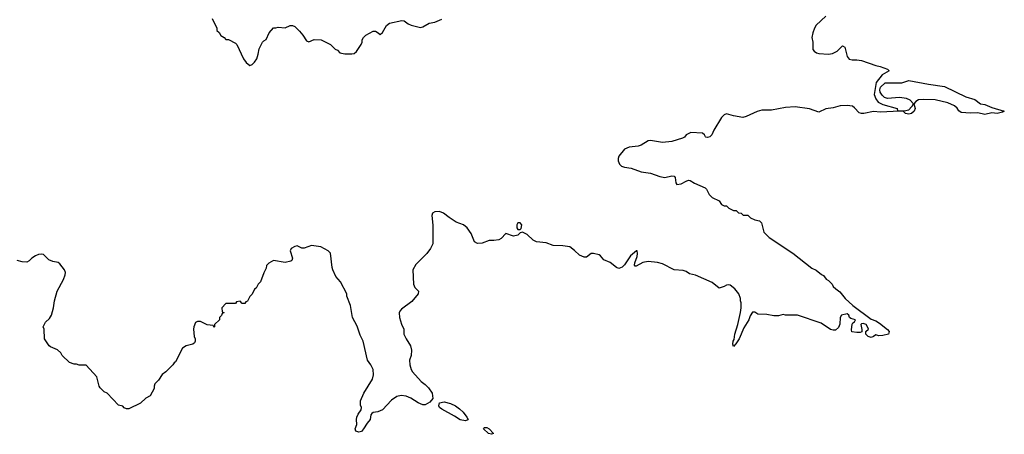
# Model space of a CAD drawing. Header units: inches. Extents: x 2293880 to 2522759, y 823965 to 1006879.
# Tile 274 of 325: x 2469470 to 2477774, y 833324 to 836820. Entities that reach past the tile are written whole.
import ezdxf

# ---------------------------------------------------------------- set-up
doc = ezdxf.new("R2010")
doc.units = ezdxf.units.IN
doc.header["$MEASUREMENT"] = 0
doc.layers.add('C4863', color=7, linetype='Continuous')
doc.layers.add('C4873', color=7, linetype='Continuous')

msp = doc.modelspace()

# ---------------------------------------------------------------- linework, layer by layer
at = {"layer": 'C4863', "color": 5, "elevation": 80}
msp.add_lwpolyline([(2470000, 833907.2), (2469971.6, 833908.4), (2469950, 833915.3), (2469930, 833915.3), (2469890, 833928.7), (2469828, 833990), (2469818, 834010), (2469790, 834038), (2469730, 834061.2), (2469719, 834070), (2469678, 834130), (2469675.3, 834210), (2469668.8, 834231.2), (2469688, 834270), (2469720.4, 834299.6), (2469738, 834330), (2469755.3, 834390), (2469764, 834450), (2469785.2, 834530), (2469839.3, 834630), (2469852.7, 834670), (2469856, 834690), (2469849.3, 834710), (2469810, 834761.2), (2469793.8, 834773.8), (2469750, 834780.5), (2469716.4, 834796.4), (2469670, 834839), (2469650, 834844), (2469630, 834841.2), (2469604.7, 834830), (2469571.3, 834810), (2469550, 834788), (2469530, 834775.3), (2469490, 834778), (2469450, 834789)], dxfattribs=at)
at = {"layer": 'C4873', "color": 5, "elevation": 80}
for points in [[(2476270, 836848.7), (2476186.9, 836773.1), (2476173, 836750), (2476159.1, 836710), (2476150.6, 836670), (2476159.1, 836630), (2476160.5, 836570), (2476170, 836554.8), (2476190, 836540.4), (2476210, 836536.4), (2476290, 836530.4), (2476323.8, 836536.2), (2476364.9, 836555.1), (2476410, 836600.7), (2476427.7, 836587.7), (2476447.7, 836510), (2476466.6, 836486.6), (2476490, 836480.7), (2476530, 836482.8), (2476570, 836474.8), (2476690, 836434), (2476726.4, 836426.4), (2476790, 836402), (2476802, 836390), (2476744.2, 836355.8), (2476693.1, 836290), (2476677.6, 836190), (2476690, 836153.4), (2476710, 836124.9), (2476750, 836105.3), (2476871.3, 836070), (2476872.7, 836052.7), (2476930, 836052.7), (2476970, 836060.7), (2476990, 836086), (2476998, 836090), (2477008.7, 836110), (2476980.3, 836140.3), (2476950, 836156.4), (2476890, 836163.1), (2476790, 836156), (2476764.8, 836164.8), (2476744.1, 836184.1), (2476727.1, 836210), (2476725.1, 836230), (2476729.6, 836250), (2476770, 836287.8), (2476910, 836287.9), (2476970, 836306.4), (2477135.1, 836275.1), (2477270, 836256.9), (2477450, 836170.3), (2477525.8, 836145.8), (2477574, 836110), (2477610, 836104.7), (2477670, 836081), (2477774, 836050), (2477759.6, 836040.4), (2477714, 836030), (2477670, 836035.3), (2477610, 836020.9), (2477550, 836034), (2477487.5, 836032.5), (2477410, 836038.4), (2477390, 836052.3), (2477375.5, 836075.5), (2477354.2, 836094.2), (2477297.8, 836117.8), (2477190, 836143.1), (2477093.3, 836146.7), (2477050, 836143.1), (2477026.8, 836130), (2477010.7, 836110), (2477022.8, 836070), (2477014.8, 836050), (2476990.3, 836029.7), (2476970, 836024.5), (2476942, 836030), (2476924.7, 836044.7), (2476889.6, 836049.6), (2476730, 836040.4), (2476670, 836045.1), (2476590, 836029.5), (2476570, 836029.5), (2476550, 836034.5), (2476510, 836078), (2476493.2, 836090), (2476450, 836096.3), (2476390, 836093.3), (2476330, 836077), (2476270, 836069.4), (2476210, 836041.2), (2476130, 836068.7), (2476010, 836086.6), (2475930, 836078.9), (2475810, 836056.9), (2475730, 836058), (2475690, 836047.3), (2475596.7, 836003.3), (2475570, 835995.1), (2475489.6, 836009.6), (2475430, 836026.6), (2475410, 836018), (2475390, 835995.1), (2475323, 835890), (2475307.3, 835850), (2475290, 835832.7), (2475270, 835827), (2475258, 835830), (2475252.7, 835832.7), (2475245.2, 835850), (2475230, 835862.7), (2475130, 835869.2), (2475091.3, 835850), (2475078, 835830), (2475059.9, 835820.1), (2474970, 835792.3), (2474890, 835785.6), (2474790, 835800.9), (2474770, 835799.3), (2474710, 835762.7), (2474685.2, 835754.8), (2474610, 835745.2), (2474570.7, 835729.3), (2474522, 835670), (2474518, 835650), (2474518, 835630), (2474530, 835602), (2474546.4, 835586.4), (2474570, 835576), (2474627.5, 835567.5), (2474710, 835537.3), (2474790, 835527.3), (2474870, 835497.3), (2474910, 835490.8), (2474970, 835502.8), (2474990, 835501), (2474998.8, 835490), (2475004.9, 835444.9), (2475011.2, 835431.2), (2475050, 835434.8), (2475090, 835458.8), (2475110, 835466), (2475124.7, 835464.7), (2475162, 835442), (2475250, 835402), (2475262, 835390), (2475285.4, 835345.4), (2475310, 835322), (2475370, 835292), (2475390, 835262), (2475410, 835252), (2475430.9, 835250.9), (2475450, 835232), (2475490, 835212), (2475514, 835210), (2475532, 835192), (2475554, 835190), (2475572.7, 835172.7), (2475611.2, 835171.2), (2475634, 835150), (2475670, 835132), (2475710, 835124.7), (2475726.4, 835106.4), (2475747.3, 835030), (2475790, 834982.8), (2475990, 834850.6), (2476150, 834726), (2476187.1, 834707.1), (2476231.2, 834671.2), (2476250, 834662), (2476271.3, 834631.3), (2476290, 834622), (2476322, 834590), (2476332, 834570), (2476352, 834550), (2476386.4, 834526.4), (2476431.3, 834470), (2476496, 834410), (2476650, 834294), (2476690, 834280.3), (2476722, 834262), (2476790, 834207.7), (2476803.8, 834190), (2476798, 834170), (2476750, 834156.9), (2476716, 834156), (2476690, 834162), (2476670, 834148), (2476650, 834142), (2476626, 834150), (2476606, 834170), (2476606, 834190), (2476628, 834210), (2476620.9, 834230), (2476608.7, 834250), (2476582.5, 834257.5), (2476570, 834257.2), (2476562.8, 834250), (2476572.7, 834207.3), (2476572.7, 834187.3), (2476558, 834182), (2476530, 834182), (2476489, 834189), (2476485.2, 834205.2), (2476490, 834252), (2476496.5, 834263.5), (2476510, 834272), (2476519, 834290), (2476481, 834301), (2476469.7, 834309.7), (2476463.6, 834330), (2476450, 834339.7), (2476401.6, 834330), (2476390.3, 834310), (2476386.8, 834253.2), (2476375.3, 834224.7), (2476350, 834202), (2476330, 834202), (2476309.4, 834209.4), (2476230, 834262), (2476030, 834328), (2475930, 834328.7), (2475910, 834335.3), (2475870, 834322), (2475830, 834322), (2475770, 834334), (2475696.4, 834336.4), (2475670, 834354), (2475650, 834355.3), (2475630, 834322), (2475620.5, 834290), (2475576.7, 834223.3), (2475537.6, 834130), (2475510, 834086), (2475490, 834064), (2475484.9, 834084.9), (2475487.6, 834110), (2475494.9, 834125.1), (2475500.5, 834170), (2475527, 834250), (2475549.3, 834350), (2475555.1, 834390), (2475554, 834434), (2475548, 834450), (2475548.7, 834470), (2475535.3, 834510), (2475502, 834550), (2475461.5, 834581.5), (2475450, 834586), (2475430, 834582.7), (2475410, 834569.3), (2475370, 834555.3), (2475310, 834604), (2475170, 834666), (2475118, 834678), (2475090, 834697.2), (2475066.3, 834706.3), (2474990, 834712.3), (2474890, 834760.7), (2474850, 834772), (2474770, 834782), (2474726.6, 834773.4), (2474670, 834741.2), (2474662, 834742), (2474655.3, 834750), (2474657, 834770), (2474676.5, 834823.5), (2474680.5, 834850), (2474678, 834870), (2474671.8, 834871.8), (2474621.5, 834830), (2474570, 834753.6), (2474550, 834733.6), (2474523.7, 834723.7), (2474502, 834730), (2474450, 834773.2), (2474396.5, 834796.5), (2474369.4, 834829.4), (2474356.6, 834836.6), (2474310, 834849.6), (2474290.5, 834849.5), (2474250, 834817.2), (2474230, 834819), (2474190, 834835.3), (2474150, 834875.3), (2474110, 834904), (2474050, 834912.7), (2473970, 834916), (2473910, 834938), (2473830, 834946), (2473800.1, 834960.1), (2473749, 835010), (2473710, 835029.2), (2473690, 835024), (2473670, 835004.5), (2473635.5, 834995.5), (2473570, 835018), (2473530, 834974), (2473510, 834965.2), (2473470, 834957.2), (2473430, 834959), (2473370, 834937.2), (2473330, 834934), (2473307, 834947), (2473277.5, 835017.5), (2473244.1, 835064.1), (2473214, 835090), (2473150, 835112.7), (2473091.3, 835151.3), (2473044, 835190), (2473010, 835201.6), (2472970, 835200.9), (2472951, 835190), (2472944.9, 835170), (2472953.2, 835086.8), (2472953.4, 834930), (2472933.4, 834890), (2472904.9, 834850), (2472810, 834757), (2472784.9, 834710), (2472790.5, 834590.5), (2472803.4, 834563.4), (2472834.8, 834530), (2472831, 834510), (2472775.9, 834444.1), (2472690, 834379), (2472676.3, 834363.7), (2472670.6, 834349.4), (2472673.4, 834310), (2472690, 834252), (2472710.8, 834210), (2472710.7, 834170), (2472728.1, 834128.1), (2472764.7, 834070), (2472774.4, 834034.4), (2472770.8, 833990), (2472757.3, 833950), (2472759.1, 833910), (2472770.6, 833870), (2472782, 833850), (2472856.4, 833770), (2472890, 833745.7), (2472917.5, 833717.5), (2472949, 833670), (2472955, 833625), (2472930, 833595.4), (2472890, 833573.6), (2472870, 833571.6), (2472829.7, 833589.7), (2472769.2, 833630), (2472730, 833645.6), (2472688.6, 833651.4), (2472650, 833644.5), (2472606.4, 833613.6), (2472530, 833529.4), (2472490, 833513.2), (2472450.9, 833509.1), (2472439.8, 833500.2), (2472431, 833489), (2472426.8, 833450), (2472401.1, 833418.9), (2472370.8, 833370), (2472352.2, 833347.8), (2472330, 833343.7), (2472306, 833350), (2472298, 833370), (2472313.6, 833406.4), (2472309.3, 833449.3), (2472313.2, 833470), (2472324.5, 833495.5), (2472349.2, 833530), (2472352.7, 833550), (2472345.1, 833570), (2472345.6, 833605.6), (2472371.3, 833670), (2472446.6, 833790), (2472453.8, 833826.2), (2472451.8, 833870), (2472432.3, 833910), (2472403.7, 833950), (2472365.7, 834110), (2472341.4, 834161.4), (2472317.1, 834237.1), (2472277, 834310), (2472259.1, 834410), (2472229.5, 834490), (2472229.3, 834510), (2472175.1, 834610), (2472136.3, 834656.3), (2472112.3, 834710), (2472106, 834730), (2472092.3, 834852.3), (2472072.3, 834872.3), (2472010, 834904), (2471930, 834916), (2471870, 834894), (2471850, 834894), (2471810, 834914), (2471790, 834909.2), (2471761, 834890), (2471751, 834870), (2471771.3, 834810), (2471764.7, 834790), (2471756.3, 834783.7), (2471710, 834772), (2471610, 834788.7), (2471571.6, 834768.4), (2471552, 834748), (2471550, 834726), (2471530, 834686), (2471502, 834610), (2471482, 834590), (2471463.6, 834556.4), (2471451.6, 834548.4), (2471430, 834506), (2471410, 834486), (2471390, 834446), (2471378, 834442), (2471370, 834426), (2471347.3, 834427.3), (2471330, 834446), (2471298, 834442), (2471290, 834426), (2471210, 834426), (2471174, 834390), (2471178, 834358), (2471192.7, 834352.7), (2471192.7, 834347.3), (2471178, 834342), (2471172.7, 834327.3), (2471154, 834310), (2471154, 834290), (2471114, 834250), (2471114, 834230), (2471110, 834226), (2471102, 834242), (2471050, 834248), (2470994.6, 834274.6), (2470970, 834275.3), (2470951.6, 834268.4), (2470938, 834230), (2470936, 834210), (2470941, 834150), (2470951, 834130), (2470951, 834110), (2470943.5, 834096.5), (2470930, 834084), (2470874, 834070), (2470842, 834050), (2470783.6, 833936.4), (2470771.6, 833928.4), (2470762, 833910), (2470702, 833850), (2470670.9, 833829.1), (2470639.8, 833780.2), (2470611.2, 833748.8), (2470604.7, 833730), (2470604.7, 833710), (2470570, 833648), (2470534, 833630), (2470490, 833588), (2470390, 833538), (2470370, 833538), (2470350, 833548), (2470340.4, 833560.4), (2470304, 833570), (2470208, 833670), (2470183.2, 833683.2), (2470150, 833715.3), (2470139, 833730), (2470122, 833810), (2470030, 833906), (2470000, 833907.2)], [(2471094, 836830), (2471132, 836750), (2471132, 836730), (2471151.2, 836711.2), (2471165.4, 836685.4), (2471194, 836670), (2471210, 836654), (2471230, 836652), (2471290, 836622), (2471302, 836610), (2471358, 836490), (2471379.6, 836459.6), (2471410, 836434), (2471430, 836442), (2471450, 836462), (2471468.8, 836491.2), (2471482, 836530), (2471490, 836574), (2471518, 836630), (2471530, 836642), (2471550, 836652), (2471575.3, 836710), (2471610, 836751.3), (2471630, 836751.3), (2471650, 836758), (2471710, 836752), (2471750, 836772), (2471771.2, 836771.2), (2471790, 836762), (2471830, 836722), (2471858, 836690), (2471890, 836642), (2471910, 836634), (2471952.7, 836652.7), (2472011.6, 836651.6), (2472090, 836612), (2472130, 836572), (2472150, 836562), (2472170, 836542), (2472211.6, 836531.6), (2472270, 836531), (2472290, 836536), (2472310, 836551.3), (2472348.7, 836610), (2472358, 836630), (2472358, 836650), (2472368.7, 836670), (2472388, 836690), (2472450, 836722), (2472470, 836722), (2472494, 836710), (2472510, 836694), (2472530, 836712), (2472564, 836770), (2472590, 836790.8), (2472693.7, 836813.7), (2472712, 836810), (2472745.2, 836785.2), (2472772.8, 836772.8), (2472850, 836754.9), (2472870, 836759.3), (2472924, 836790), (2472970, 836800.3), (2473030, 836823.1)]]:
    msp.add_lwpolyline(points, dxfattribs=at)
for points in [[(2473690, 835108.7), (2473670, 835108.7), (2473663, 835090), (2473664.2, 835064.2), (2473670, 835051), (2473690, 835051.3), (2473700.4, 835059.6), (2473704, 835090)], [(2473230, 833438.7), (2473185.3, 833445.3), (2473137, 833477), (2473030, 833535.4), (2473009.8, 833549.8), (2473003.8, 833563.8), (2473009.7, 833590), (2473050, 833598.8), (2473103.4, 833583.4), (2473144.8, 833564.8), (2473180.4, 833540.4), (2473210, 833510.4), (2473241.1, 833470), (2473253, 833450), (2473250, 833446)], [(2473450, 833324.5), (2473423.7, 833330), (2473381.2, 833370), (2473384.5, 833375.5), (2473390, 833381), (2473410, 833380.7), (2473430, 833370.4), (2473464.7, 833330)]]:
    msp.add_lwpolyline(points, close=True, dxfattribs=at)

doc.saveas('drawing.dxf')
